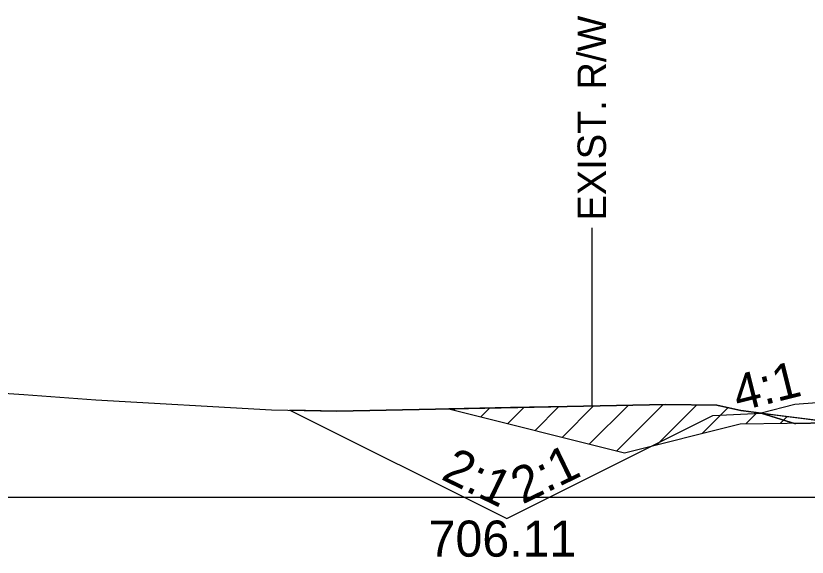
# Model space of a CAD drawing. Extents: x -26 to 4303, y -10 to 9577.
# Drawn here: x 1095.71 to 1128.58, y 6997.51 to 7020 of the extents above; entities that cross this region are included whole.
import ezdxf

# ---------------------------------------------------------------- set-up
doc = ezdxf.new("R2010")
doc.units = 0
for name, color, linetype in [('Old_Level_10', 7, 'Continuous'), ('Old_Level_2', 7, 'Continuous'), ('Pattern 1', 7, 'Continuous'), ('Prop CMT Concrete Wall', 7, 'Continuous'), ('Prop CMT Pvmt Course 2 Wedge', 7, 'Continuous'), ('Prop CMT Pvmt Wedge Surface 1', 7, 'Continuous'), ('Prop CMT Slope Grass', 7, 'Continuous'), ('Prop XS DDE Elevations', 7, 'Continuous'), ('Prop XS Ditch Standard Text', 7, 'Continuous'), ('Prop XS Earthwork Shape', 7, 'Continuous'), ('Prop XS Side Slope Text', 7, 'Continuous')]:
    doc.layers.add(name, color=color, linetype=linetype)

msp = doc.modelspace()

# ---------------------------------------------------------------- linework, layer by layer
at = {"layer": 'Old_Level_10'}
for p, q in [((1107.092, 7003.615), (1116.102, 6999.11)), ((1116.102, 6999.11), (1124.666, 7003.392)), ((1124.666, 7003.392), (1126.666, 7003.492))]:
    msp.add_line(p, q, dxfattribs=at)
at = {"layer": 'Old_Level_2'}
msp.add_line((1000, 7000), (1150, 7000), dxfattribs=at)
msp.add_line((1000, 7000), (1150, 7000), dxfattribs=at)
at = {"layer": 'Pattern 1'}
for p, q in [((1113.888, 7003.625), (1113.94, 7003.676)), ((1115.02, 7003.342), (1115.383, 7003.705)), ((1116.151, 7003.059), (1116.826, 7003.734)), ((1117.283, 7002.776), (1118.269, 7003.763)), ((1118.414, 7002.494), (1119.712, 7003.792)), ((1119.545, 7002.211), (1121.155, 7003.821)), ((1120.677, 7001.928), (1122.598, 7003.849)), ((1122.347, 7002.184), (1123.994, 7003.831)), ((1124.232, 7002.655), (1125.294, 7003.717)), ((1126.041, 7003.05), (1126.504, 7003.513)), ((1127.476, 7003.07), (1127.758, 7003.352))]:
    msp.add_line(p, q, dxfattribs=at)
msp.add_lwpolyline([(1121, 7001.847), (1125.797, 7003.046), (1129.703, 7003.102), (1127.27, 7003.414), (1125.831, 7003.599), (1124.901, 7003.802), (1124.835, 7003.817), (1122.712, 7003.852), (1119.407, 7003.786), (1116.264, 7003.723), (1113.702, 7003.672)], close=True, dxfattribs=at)
at = {"layer": 'Prop CMT Pvmt Course 2 Wedge'}
for points in [[(1130.077, 7004.005), (1128.077, 7003.845), (1126.666, 7003.492)], [(1113.555, 7003.668), (1113.555, 7003.668)]]:
    msp.add_lwpolyline(points, dxfattribs=at)
at = {"layer": 'Prop CMT Pvmt Wedge Surface 1'}
for p in [(1126.666, 7003.492), (1132.095, 7003.128)]:
    msp.add_line(p, (1128.093, 7003.048), dxfattribs=at)
at = {"layer": 'Prop CMT Slope Grass'}
msp.add_lwpolyline([(1089.027, 7004.735), (1096.034, 7004.26), (1099.032, 7004.043), (1106.332, 7003.63), (1109.037, 7003.578), (1122.717, 7003.852), (1124.835, 7003.817), (1125.828, 7003.6), (1133.843, 7002.571)], dxfattribs=at)
at = {"layer": 'Prop XS DDE Elevations'}
msp.add_lwpolyline([(1129.851, 7003.083), (1128.093, 7003.048), (1126.666, 7003.492)], close=True, dxfattribs=at)
at = {"layer": 'Prop XS Ditch Standard Text'}
msp.add_line((1119.635, 7011.191), (1119.635, 7003.79), dxfattribs=at)
at = {"layer": 'Prop XS Earthwork Shape'}
msp.add_lwpolyline([(1107.092, 7003.615), (1116.102, 6999.11), (1124.666, 7003.392), (1126.666, 7003.492), (1125.828, 7003.6), (1124.835, 7003.817), (1122.717, 7003.852), (1109.037, 7003.578)], close=True, dxfattribs=at)

# ---------------------------------------------------------------- texts
at = {"layer": 'Prop CMT Concrete Wall'}
for rotation, p in [(25.8617, (1116.755, 6999.691)), (334.1383, (1113.324, 7000.767))]:
    msp.add_text('2:1', height=1.5, rotation=rotation, dxfattribs=at).set_placement(p)
msp.add_text('706.11', height=1.5, dxfattribs=at).set_placement((1112.857, 6997.529))
at = {"layer": 'Prop XS Ditch Standard Text'}
msp.add_text('EXIST. R/W', height=1.1811, rotation=90, dxfattribs=at).set_placement((1120.225, 7011.494))
at = {"layer": 'Prop XS Side Slope Text'}
msp.add_text('4:1', height=1.5, rotation=14.0362, dxfattribs=at).set_placement((1125.716, 7003.554))

doc.saveas('drawing.dxf')
